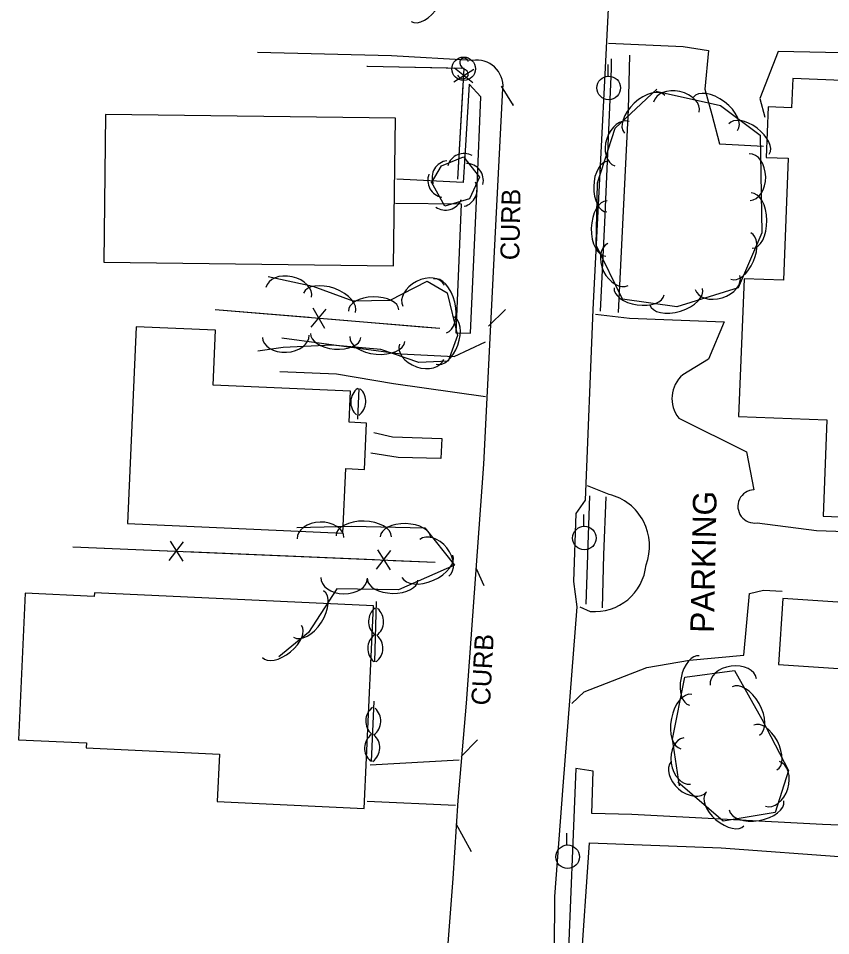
# Model space of a CAD drawing. Extents: x 978516 to 993312, y 1836504 to 1846212.
# Drawn here: x 992103.7 to 992275.9, y 1842182.6 to 1842377.1 of the extents above; entities that cross this region are included whole.
import ezdxf

# ---------------------------------------------------------------- set-up
doc = ezdxf.new("R2010")
doc.units = 0
for name, color, linetype in [('S_BUILDING', 7, 'Continuous'), ('S_CURB', 7, 'Continuous'), ('S_CURB_ANNOT', 7, 'Continuous'), ('S_DRIVEWAY', 7, 'Continuous'), ('S_EDGE_PAVEMENT', 7, 'Continuous'), ('S_FENCE', 7, 'Continuous'), ('S_PARKING', 7, 'Continuous'), ('S_PARKING_ANNOT', 7, 'Continuous'), ('S_SIDEWALK', 7, 'Continuous'), ('S_SIGN', 7, 'Continuous'), ('S_TREE', 7, 'Continuous'), ('S_UTILITY_POLE', 7, 'Continuous')]:
    doc.layers.add(name, color=color, linetype=linetype)

msp = doc.modelspace()

# ---------------------------------------------------------------- linework, layer by layer
at = {"layer": 'S_BUILDING'}
msp.add_lwpolyline([(992308.06, 1842362.76), (992267.87, 1842364.38), (992267.62, 1842358.16), (992262.68, 1842358.36), (992262.24, 1842347.66), (992266.93, 1842347.47), (992265.89, 1842321.59), (992257.55, 1842321.92), (992256.37, 1842292.73), (992275.11, 1842291.98), (992274.29, 1842271.55), (992297.01, 1842270.63)], dxfattribs=at)
for points in [[(992183.26, 1842324.67), (992183.66, 1842356), (992122.18, 1842356.77), (992121.79, 1842325.44)], [(992126.81, 1842270.02), (992172.48, 1842267.96), (992173.1, 1842281.66), (992177.05, 1842281.48), (992177.49, 1842291.3), (992173.8, 1842291.46), (992174.09, 1842298.04), (992144.98, 1842299.36), (992145.51, 1842310.98), (992128.69, 1842311.74)], [(992145.85, 1842211.01), (992176.99, 1842209.54), (992179.02, 1842252.52), (992119.82, 1842255.32), (992119.79, 1842254.51), (992105.16, 1842255.2), (992103.69, 1842224.15), (992118.13, 1842223.47), (992118.08, 1842222.41), (992146.33, 1842221.08)], [(992264.82, 1842240.1), (992332.57, 1842235.58), (992333.5, 1842249.55), (992265.75, 1842254.07)]]:
    msp.add_lwpolyline(points, close=True, dxfattribs=at)
at = {"layer": 'S_CURB'}
for points in [[(992206.03, 1842362.74), (992208.61, 1842358.67), (992208.62, 1842358.98)], [(992203.37, 1842311.89), (992206.95, 1842315.37)], [(992200.74, 1842260.47), (992202.36, 1842256.83)], [(992197.58, 1842220.56), (992201.03, 1842224.15)], [(992196.43, 1842206.37), (992199.68, 1842200.42)]]:
    msp.add_lwpolyline(points, dxfattribs=at)
at = {"layer": 'S_DRIVEWAY'}
for points in [[(992159.55, 1842309.4), (992184.75, 1842305.96), (992196.06, 1842305.4), (992202.76, 1842308.5)], [(992202.76, 1842296.86), (992183.25, 1842299.62), (992171.13, 1842301.68), (992159.13, 1842302.19)], [(992228.95, 1842276.16), (992224.38, 1842278.02)], [(992221.01, 1842231.79), (992223.62, 1842234.28), (992236.96, 1842239.46), (992246.01, 1842241), (992257.49, 1842242.1), (992258.72, 1842255.17), (992261.7, 1842255.87), (992265.6, 1842255.67)], [(992222.7, 1842252.33), (992224.94, 1842251.35)], [(992178.3, 1842218.78), (992197.16, 1842219.9)], [(992196.38, 1842210.19), (992177.66, 1842211.07)]]:
    msp.add_lwpolyline(points, dxfattribs=at)
for centre, major_axis, ratio, start_param, end_param in [((992226.33, 1842265.24), (-0.99, 11.19), 0.996321, 4.257224, 5.959045), ((992225.91, 1842262.24), (-5.37, -9.53), 0.99758, 0.424613, 1.988384)]:
    msp.add_ellipse(centre, major_axis=major_axis, ratio=ratio, start_param=start_param, end_param=end_param, dxfattribs=at)
at = {"layer": 'S_EDGE_PAVEMENT'}
for points in [[(992238.76, 1842585.67), (992235.23, 1842514.78), (992231.64, 1842437.19), (992229.81, 1842400.05), (992225.51, 1842315.41), (992223.9, 1842274.97), (992221.91, 1842272.11), (992221.37, 1842257.73), (992222.1, 1842252.34), (992219.14, 1842214.27), (992217.36, 1842190.85), (992217.23, 1842168.1), (992216.9, 1842151.57), (992211.64, 1842074.66), (992207.08, 1842018.41), (992205.02, 1841998.18), (992202.17, 1841974.9), (992199.47, 1841957.2), (992193.58, 1841928.46), (992176.9, 1841849.01), (992171.73, 1841826.23)], [(992199.97, 1842368.22), (992182.77, 1842369.18), (992154.38, 1842369.91)], [(992151.37, 1841851.68), (992162.67, 1841900.26), (992166.31, 1841919.52), (992170.24, 1841941.23), (992172.54, 1841957.14), (992174.23, 1841971.04), (992175.68, 1841984.89), (992180.02, 1842027.13), (992182.24, 1842046.15), (992185.95, 1842080.23), (992188.8, 1842110.33), (992193.15, 1842158.95), (992195.85, 1842194.71), (992196.94, 1842211.22), (992198.7, 1842231.92), (992202.36, 1842282.55), (992204.73, 1842329.07), (992206.44, 1842362.29)]]:
    msp.add_lwpolyline(points, dxfattribs=at)
msp.add_ellipse((992200.87, 1842362.71), major_axis=(5.47, 1.15), ratio=0.999434, start_param=6.00114, end_param=7.808019, dxfattribs=at)
at = {"layer": 'S_FENCE'}
for p, q in [((992195.99, 1842363.71), (992200.24, 1842366.34)), ((992200.08, 1842363.48), (992196.15, 1842366.57)), ((992165.78, 1842311.64), (992168.98, 1842315.49)), ((992166.12, 1842315.73), (992168.63, 1842311.4)), ((992135.69, 1842262.14), (992138.73, 1842266.12)), ((992135.86, 1842266.24), (992138.55, 1842262.02)), ((992179.65, 1842260.28), (992182.69, 1842264.25)), ((992179.82, 1842264.38), (992182.51, 1842260.16))]:
    msp.add_line(p, q, dxfattribs=at)
for points in [[(992177.72, 1842366.95), (992177.6, 1842366.95)], [(992196.89, 1842343.06), (992198.2, 1842366.53), (992177.6, 1842366.95)], [(992197.71, 1842366.54), (992177.72, 1842366.95)], [(992196.89, 1842343.06), (992198.01, 1842363.03)], [(992145.45, 1842315.4), (992165.38, 1842313.73)], [(992145.45, 1842315.4), (992193.06, 1842311.42)], [(992169.37, 1842313.4), (992189.3, 1842311.73)], [(992189.3, 1842311.73), (992193.06, 1842311.42)], [(992115.23, 1842265.06), (992135.21, 1842264.22)], [(992115.23, 1842265.06), (992192.05, 1842261.81)], [(992139.2, 1842264.05), (992159.19, 1842263.2)], [(992159.19, 1842263.2), (992179.17, 1842262.35)], [(992183.17, 1842262.18), (992192.05, 1842261.81)]]:
    msp.add_lwpolyline(points, dxfattribs=at)
at = {"layer": 'S_PARKING'}
for points in [[(992228.78, 1842371.89), (992244.62, 1842371.2), (992249.99, 1842370.32), (992249.26, 1842362.1), (992250.72, 1842356.74), (992252.32, 1842350.5), (992261.67, 1842350.01)], [(992349.46, 1842358.77), (992349.22, 1842367.15), (992326.2, 1842368.34), (992281.51, 1842369.73), (992264.8, 1842370.1), (992260.87, 1842360.15), (992261.96, 1842356.21)], [(992226.08, 1842314.4), (992233.25, 1842313.58), (992253.34, 1842312.8), (992250.04, 1842304.88), (992244.54, 1842301.56)], [(992243.7, 1842292.33), (992258.05, 1842285.21), (992259.64, 1842277.14)], [(992260.34, 1842270.15), (992272.9, 1842268.52), (992297.43, 1842267.66), (992297.15, 1842253.92)]]:
    msp.add_lwpolyline(points, dxfattribs=at)
for centre, major_axis, ratio, start_param, end_param in [((992248.93, 1842296.51), (-2.75, -6.1), 0.998384, 4.280174, 5.809739), ((992259.77, 1842273.62), (-2.87, -2.05), 0.998414, 4.129474, 7.398105)]:
    msp.add_ellipse(centre, major_axis=major_axis, ratio=ratio, start_param=start_param, end_param=end_param, dxfattribs=at)
at = {"layer": 'S_SIDEWALK'}
for points in [[(992227.14, 1842315.04), (992228.07, 1842333.84), (992229.42, 1842366.45), (992229.46, 1842368.53)], [(992233.24, 1842369.32), (992233.01, 1842357.84), (992230.84, 1842314.75)], [(992183.67, 1842337.96), (992197.54, 1842337.82), (992196.42, 1842310.41), (992199.58, 1842310.35), (992200.94, 1842341.55), (992201.73, 1842360.49), (992199.28, 1842363.15), (992198.34, 1842347.84), (992198.02, 1842342.33), (992183.92, 1842343.05)], [(992179.06, 1842289.3), (992183.04, 1842288.4), (992193.48, 1842288.01), (992193.29, 1842283.79), (992184.21, 1842283.98), (992178.39, 1842284.94)], [(992224.09, 1842252.9), (992224.85, 1842275.84)], [(992228.28, 1842275.69), (992227.76, 1842263.36), (992227.49, 1842252.1)], [(992221.89, 1842218.02), (992220.1, 1842174.46), (992222.86, 1842174.4), (992224.75, 1842202.24), (992252.67, 1842201.19), (992279.63, 1842199.2), (992299.31, 1842197.92), (992299.3, 1842205.14), (992274.15, 1842206.16), (992233.75, 1842208.28), (992225.29, 1842208.48), (992225.59, 1842217.47)], [(992225.59, 1842217.47), (992221.89, 1842218.02)]]:
    msp.add_lwpolyline(points, dxfattribs=at)
at = {"layer": 'S_SIGN'}
msp.add_circle((992198.11, 1842366.45), 2.49, dxfattribs=at)
for centre, radius, start, end in [((992198.79, 1842367.78), 1.5, 167.1196, 241.9813), ((992198.18, 1842367.72), 0.95, 16.5258, 156.8957), ((992197.69, 1842365.11), 1.4, 358.6529, 73.7063), ((992197.95, 1842365.63), 1.28, 204.641, 335.359)]:
    msp.add_arc(centre, radius, start, end, dxfattribs=at)
at = {"layer": 'S_TREE'}
for points in [[(992238.9, 1842361.71), (992252.59, 1842358.67), (992260.99, 1842352.4), (992261.32, 1842331.68), (992256.3, 1842319.98), (992243.28, 1842315.97), (992231.75, 1842317.6), (992226.2, 1842329.05), (992226.47, 1842342.28), (992230.23, 1842353.88), (992239.05, 1842362.09)], [(992191.31, 1842342.29), (992193.44, 1842345.84), (992198.09, 1842347.74), (992201.45, 1842343.46), (992199.32, 1842338.87), (992194.14, 1842337.33), (992191.32, 1842342.37)], [(992156.68, 1842322.41), (992166.15, 1842320.36), (992174.63, 1842317.21), (992182.54, 1842317.38), (992190.39, 1842321.37), (992194.61, 1842318.92), (992196.77, 1842309.85), (992194.79, 1842304.43), (992188.58, 1842304.13), (992180.51, 1842306.94), (992170.22, 1842307.81), (992159.81, 1842307.3), (992154.44, 1842306.55)], [(992175.91, 1842298.66), (992175.57, 1842292.15)], [(992175.63, 1842298.61), (992175.62, 1842298.51)], [(992162.75, 1842269.15), (992174.35, 1842269.46), (992189.87, 1842269.11), (992196.17, 1842261.14), (992184.28, 1842255.94), (992171.18, 1842256.13), (992165.24, 1842246.91), (992158.94, 1842241.74)], [(992179.3, 1842240.67), (992179.65, 1842253.43)], [(992179.58, 1842240.72), (992179.58, 1842240.82)], [(992243.86, 1842214.38), (992242.4, 1842224.23), (992245, 1842237.38), (992255.5, 1842238.83), (992261.34, 1842228.51), (992266.96, 1842217.58), (992264.17, 1842208.71), (992253.12, 1842206.88), (992243.54, 1842215.15)], [(992178.59, 1842219.54), (992179.11, 1842232.35)], [(992178.87, 1842219.59), (992178.87, 1842219.69)]]:
    msp.add_lwpolyline(points, dxfattribs=at)
for centre, start, end in [((992198.2, 1842344.83), 61.4383, 163.0352), ((992195.05, 1842343.35), 98.2507, 199.8476), ((992198.64, 1842342.73), 347.3469, 88.9438), ((992194.13, 1842342.79), 158.4031, 260), ((992197.32, 1842340.8), 284.3171, 25.914), ((992194.23, 1842340.1), 235.7429, 337.3398), ((992177.8, 1842295.73), 126.196, 227.7929), ((992173.72, 1842295.88), 306.196, 47.7929), ((992181.57, 1842249.23), 127.625, 229.2219), ((992177.49, 1842249.19), 307.625, 49.2219), ((992181.41, 1842243.5), 127.625, 229.2219), ((992177.34, 1842243.55), 307.625, 49.2219), ((992180.98, 1842228.08), 126.8774, 228.4743), ((992176.9, 1842228.09), 306.8774, 48.4743), ((992180.74, 1842222.35), 126.8774, 228.4743), ((992176.67, 1842222.45), 306.8774, 48.4743)]:
    msp.add_arc(centre, 3.64, start, end, dxfattribs=at)
for centre, major_axis, ratio in [((992190.03, 1842381.48), (3.08, 4.99), 0.55008), ((992236.48, 1842356.8), (-4.29, -4), 0.55008), ((992243.22, 1842358.31), (-4.84, 1.08), 0.685311), ((992251.47, 1842356.86), (-4.7, 3.51), 0.55008), ((992231.67, 1842350.57), (-1.53, -4.71), 0.685311), ((992258.58, 1842351.55), (-4.29, 3.2), 0.540699), ((992258.75, 1842343.49), (-0.08, 4.95), 0.685311), ((992228.57, 1842341.43), (-0.11, -5.35), 0.540699), ((992259.16, 1842334.24), (-0.09, 5.87), 0.55008), ((992228.39, 1842332.56), (-0.12, -5.87), 0.55008), ((992256.89, 1842326.75), (2.11, 4.91), 0.540699), ((992230.83, 1842324.96), (2.16, -4.46), 0.685311), ((992161.02, 1842319.03), (-4.84, 1.05), 0.685311), ((992189.63, 1842318.31), (-4.42, -2.24), 0.685311), ((992193.08, 1842316.17), (-1.36, 5.71), 0.55008), ((992251.92, 1842321.12), (4.74, 1.46), 0.685311), ((992169.65, 1842316.79), (-5.5, 2.04), 0.55008), ((992235.3, 1842319.24), (5.29, -0.75), 0.540699), ((992243.14, 1842318.15), (5.61, 1.72), 0.55008), ((992179.02, 1842315.18), (-5.35, -0.12), 0.540699), ((992194.14, 1842308.83), (1.84, 5.02), 0.540699), ((992160.37, 1842309.72), (4.95, 0.24), 0.685311), ((992170.96, 1842309.88), (5.33, -0.45), 0.540699), ((992179.8, 1842309.13), (5.85, -0.5), 0.55008), ((992189.19, 1842306.44), (4.68, -1.63), 0.685311), ((992176.91, 1842267.28), (-5.87, 0.13), 0.55008), ((992167.77, 1842266.9), (-4.95, -0.13), 0.685311), ((992185.78, 1842267.08), (-5.35, 0.12), 0.540699), ((992191.88, 1842262.72), (-3.07, 3.89), 0.685311), ((992190.41, 1842260.93), (5.38, 2.35), 0.55008), ((992172.77, 1842258.49), (4.95, -0.08), 0.685311), ((992183.07, 1842258.08), (5.35, -0.08), 0.540699), ((992165.23, 1842250.8), (3.18, 4.93), 0.55008), ((992159.57, 1842245), (4.14, 3.39), 0.540699), ((992247.03, 1842236.69), (-1.04, -5.25), 0.540699), ((992255.26, 1842236.39), (-4.91, -0.68), 0.685311), ((992257.93, 1842230.23), (-2.89, 5.11), 0.55008), ((992245.31, 1842228), (-1.14, -5.76), 0.55008), ((992262.06, 1842222.48), (-2.45, 4.75), 0.540699), ((992245.49, 1842219.63), (0.72, -4.9), 0.685311), ((992245.87, 1842216.29), (3.75, -3.24), 0.685311), ((992263.57, 1842214.76), (1.49, 4.73), 0.685311), ((992253.49, 1842209.36), (4.05, -3.49), 0.540699), ((992260.2, 1842210.2), (5.79, 0.96), 0.55008)]:
    msp.add_ellipse(centre, major_axis=major_axis, ratio=ratio, start_param=3.141593, end_param=6.283185, dxfattribs=at)
at = {"layer": 'S_UTILITY_POLE'}
for p, q in [((992228.71, 1842364.91), (992228.71, 1842367.39)), ((992223.55, 1842269.44), (992223.55, 1842271.92)), ((992220, 1842201.83), (992220, 1842204.31))]:
    msp.add_line(p, q, dxfattribs=at)
for centre in [(992228.85, 1842362.39), (992223.69, 1842266.92), (992220.14, 1842199.31)]:
    msp.add_circle(centre, 2.5, dxfattribs=at)

# ---------------------------------------------------------------- texts
at = {"layer": 'S_CURB_ANNOT'}
for rotation, p in [(88.8373, (992209.87, 1842325.81)), (86.9462, (992203.69, 1842231.34))]:
    msp.add_text('CURB', height=4, rotation=rotation, dxfattribs=at).set_placement(p)
at = {"layer": 'S_PARKING_ANNOT'}
msp.add_text('PARKING', height=5, rotation=88.8373, dxfattribs=at).set_placement((992251.15, 1842246.76))

doc.saveas('drawing.dxf')
